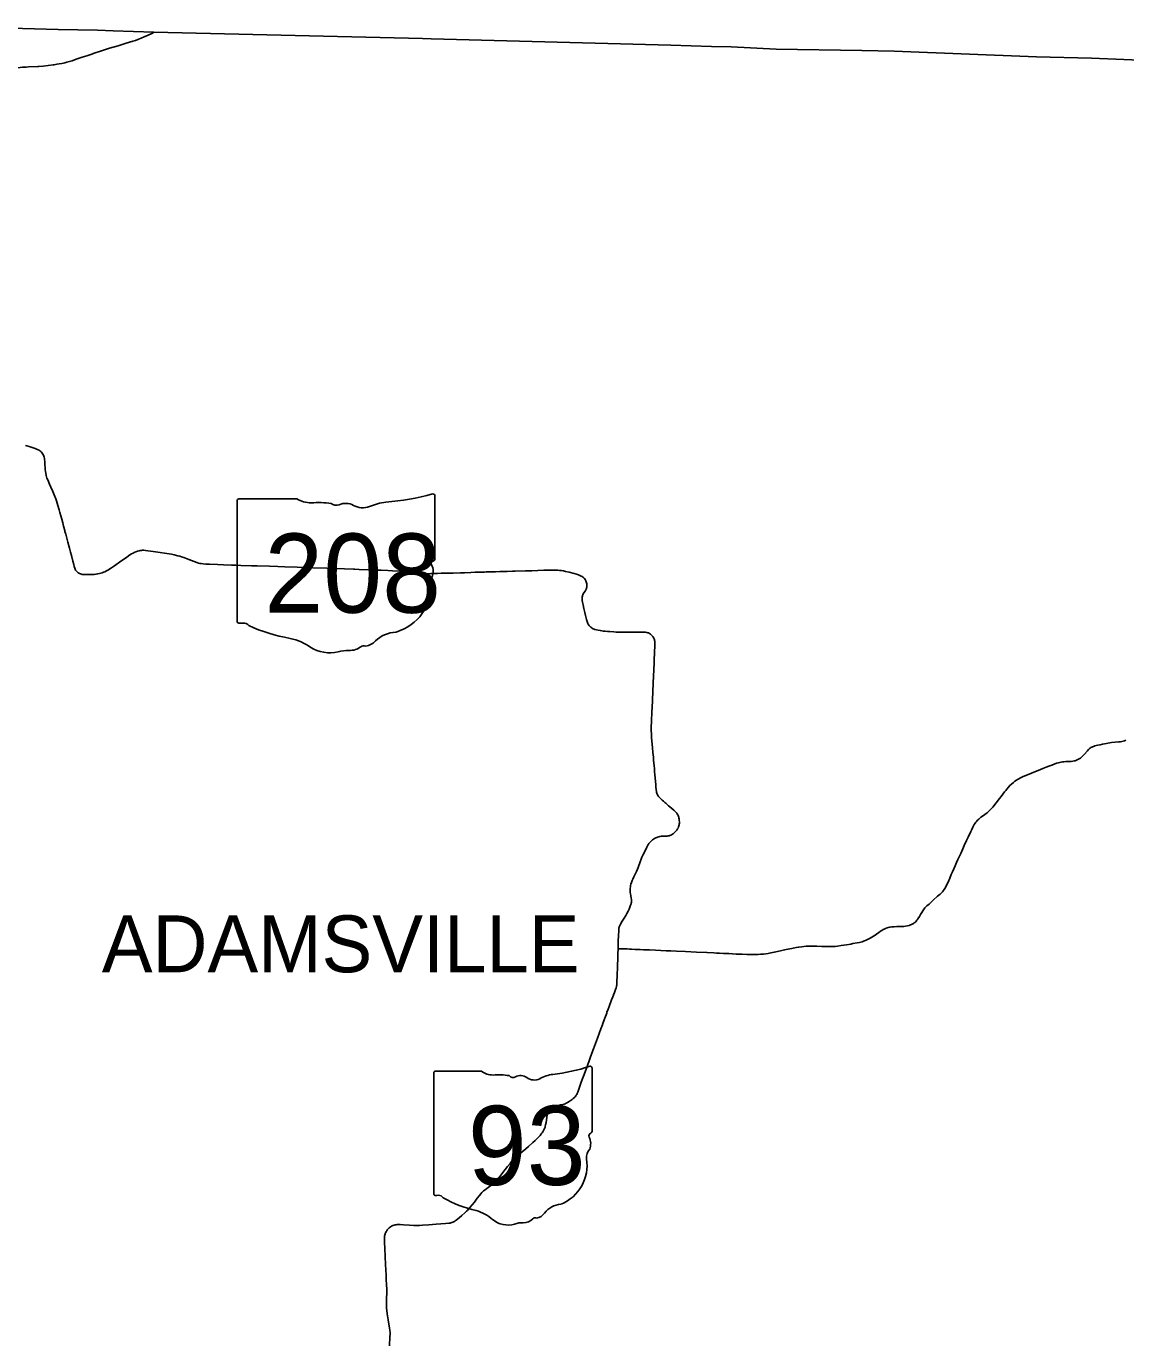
# Model space of a CAD drawing. Extents: x 1761803 to 2441803, y 509895 to 949895.
# Drawn here: x 2120541 to 2159199, y 835674 to 881939 of the extents above; entities that cross this region are included whole.
import ezdxf

# ---------------------------------------------------------------- set-up
doc = ezdxf.new("R2010")
doc.units = 0
for name, color, linetype in [('GM_X_County', 7, 'Continuous'), ('GM_X_County_Road', 7, 'Continuous'), ('GM_X_Minor_Lake', 7, 'Continuous'), ('GM_X_Township_Road', 7, 'Continuous')]:
    doc.layers.add(name, color=color, linetype=linetype)

msp = doc.modelspace()

# ---------------------------------------------------------------- linework, layer by layer
at = {"layer": 'GM_X_County'}
msp.add_lwpolyline([(2117464, 881939), (2121664, 881828), (2123040, 881806), (2123597, 881785), (2125026, 881732), (2134472, 881514), (2134774, 881500), (2143205, 881272), (2144636, 881223), (2145321, 881221), (2146904, 881139), (2149917, 881088), (2151059, 881061), (2156065, 880862), (2157996, 880821), (2161403, 880682)], dxfattribs=at)
at = {"layer": 'GM_X_Minor_Lake'}
for points in [[(2122288, 880777), (2122368, 880804), (2122508, 880851), (2122666, 880903), (2122882, 880974), (2122889, 880977), (2123189, 881074), (2123397, 881142), (2123471, 881164), (2123765, 881253), (2124054, 881341), (2124288, 881413), (2124381, 881444), (2124459, 881473), (2124523, 881497), (2124581, 881521), (2124685, 881567), (2124821, 881629), (2124949, 881691), (2125041, 881731)], [(2117445, 880109), (2117498, 880105), (2117564, 880102), (2117701, 880099), (2117881, 880101), (2118062, 880107), (2118275, 880120), (2118455, 880138), (2118565, 880153), (2118699, 880172), (2118783, 880187), (2118874, 880204), (2119000, 880230), (2119181, 880270), (2119629, 880372), (2119854, 880420), (2120047, 880455), (2120242, 880481), (2120405, 880497), (2120534, 880506), (2120612, 880511), (2120944, 880526)], [(2120944, 880526), (2120981, 880527), (2121129, 880537), (2121310, 880556), (2121481, 880580), (2121515, 880586), (2121615, 880602), (2121698, 880618), (2121784, 880633), (2121850, 880647), (2121893, 880658), (2121961, 880675), (2122150, 880730), (2122288, 880777)], [(2120514, 867200), (2120559, 867181), (2120636, 867155), (2120855, 867084), (2120901, 867068), (2120932, 867055), (2120958, 867045), (2120991, 867025), (2121021, 867003), (2121049, 866980), (2121076, 866955), (2121100, 866925), (2121120, 866893), (2121141, 866855), (2121156, 866818), (2121166, 866783), (2121176, 866740), (2121183, 866696), (2121188, 866649), (2121191, 866560), (2121195, 866511), (2121195, 866503), (2121199, 866429), (2121204, 866348), (2121211, 866283), (2121222, 866219), (2121239, 866139), (2121252, 866092), (2121268, 866048), (2121292, 865985), (2121357, 865835), (2121403, 865730), (2121470, 865581), (2121496, 865521), (2121520, 865460), (2121573, 865322), (2121600, 865244), (2121626, 865167), (2121651, 865088), (2121698, 864932), (2121725, 864837), (2121789, 864599), (2121820, 864472), (2121849, 864361), (2121892, 864203), (2121900, 864172), (2121926, 864077), (2121963, 863934), (2122000, 863791), (2122055, 863585), (2122092, 863442), (2122124, 863327), (2122176, 863131), (2122209, 863006), (2122227, 862936), (2122247, 862876), (2122260, 862843), (2122274, 862815), (2122282, 862801), (2122291, 862788), (2122312, 862763), (2122335, 862741), (2122361, 862720), (2122388, 862703), (2122416, 862688), (2122446, 862676), (2122477, 862668), (2122509, 862662), (2122558, 862658), (2122640, 862655), (2122722, 862655), (2122846, 862657), (2122926, 862662), (2122989, 862669), (2123048, 862679), (2123112, 862692), (2123159, 862703), (2123206, 862717), (2123252, 862734), (2123296, 862754), (2123355, 862783), (2123426, 862822), (2123482, 862856), (2123532, 862891), (2123602, 862942), (2123898, 863147), (2123958, 863189), (2124073, 863270), (2124181, 863344), (2124236, 863379), (2124293, 863412), (2124334, 863433), (2124390, 863456), (2124450, 863477), (2124508, 863493), (2124546, 863501), (2124588, 863507), (2124623, 863509), (2124670, 863511), (2124727, 863507), (2124810, 863495), (2124999, 863468), (2125080, 863456), (2125242, 863433), (2125405, 863408), (2125567, 863383), (2125648, 863369), (2125744, 863347), (2125872, 863316), (2125935, 863300), (2125998, 863281), (2126076, 863254), (2126260, 863184), (2126444, 863114), (2126536, 863081), (2126599, 863062), (2126646, 863050), (2126694, 863041), (2126759, 863033), (2126857, 863024), (2126988, 863017), (2127267, 863005), (2127480, 862996), (2127753, 862986), (2127906, 862980), (2128086, 862975), (2128463, 862965), (2128660, 862960), (2129087, 862945), (2129382, 862937), (2129628, 862930), (2130070, 862913), (2130415, 862898), (2130611, 862890), (2131103, 862875), (2131382, 862865), (2131726, 862852), (2132046, 862843), (2132087, 862840), (2132251, 862834), (2132562, 862824), (2132890, 862812), (2133021, 862808), (2133251, 862800), (2133414, 862792), (2133692, 862777), (2133774, 862772), (2133856, 862766), (2133922, 862760), (2133987, 862751), (2134067, 862738), (2134116, 862731), (2134228, 862712), (2134293, 862703), (2134358, 862694), (2134406, 862687), (2134454, 862684), (2134504, 862684), (2134596, 862684), (2134682, 862686), (2134766, 862688), (2134880, 862694), (2134945, 862695), (2134995, 862696), (2135126, 862700), (2135191, 862701), (2135290, 862703), (2135421, 862706), (2135552, 862710), (2135814, 862718), (2135945, 862722), (2136175, 862729), (2136322, 862734), (2136349, 862734), (2136470, 862739), (2136650, 862745), (2136716, 862746), (2136798, 862747), (2136978, 862751), (2137043, 862753), (2137191, 862758), (2137355, 862764), (2137453, 862768), (2137633, 862773), (2137732, 862776), (2138093, 862784), (2138322, 862789), (2138734, 862808), (2138818, 862809), (2138976, 862813), (2139068, 862813), (2139148, 862812), (2139235, 862808), (2139295, 862804), (2139360, 862795), (2139426, 862785), (2139506, 862766), (2139635, 862736), (2139805, 862693), (2139888, 862668), (2139955, 862644), (2140010, 862621), (2140054, 862601), (2140087, 862582), (2140110, 862568), (2140128, 862555), (2140148, 862536), (2140167, 862513), (2140188, 862485), (2140205, 862457), (2140218, 862431), (2140230, 862401), (2140242, 862366), (2140249, 862334), (2140252, 862303), (2140253, 862275), (2140251, 862250), (2140247, 862216), (2140241, 862192), (2140234, 862167), (2140225, 862143), (2140212, 862117), (2140188, 862075), (2140149, 862012), (2140123, 861972), (2140110, 861945), (2140103, 861926), (2140094, 861897), (2140088, 861866), (2140084, 861833), (2140083, 861805), (2140085, 861776), (2140089, 861742), (2140100, 861689), (2140122, 861586), (2140150, 861462), (2140162, 861409), (2140184, 861321), (2140208, 861213), (2140228, 861127), (2140240, 861076), (2140259, 861007), (2140275, 860965), (2140287, 860936), (2140302, 860908), (2140318, 860881), (2140337, 860855), (2140339, 860852), (2140363, 860830), (2140391, 860804), (2140446, 860763), (2140476, 860747), (2140506, 860735), (2140538, 860725), (2140586, 860712), (2140650, 860698), (2140730, 860684), (2140827, 860669), (2140892, 860662), (2140974, 860654), (2141055, 860648), (2141202, 860638), (2141284, 860635), (2141366, 860634), (2141563, 860632), (2141727, 860631), (2141825, 860629), (2141940, 860628), (2142087, 860629), (2142169, 860630), (2142277, 860630), (2142318, 860626), (2142357, 860620), (2142391, 860611), (2142421, 860600), (2142458, 860582), (2142484, 860564), (2142505, 860547), (2142528, 860525), (2142551, 860499), (2142570, 860476), (2142588, 860449), (2142605, 860420), (2142609, 860411), (2142618, 860392), (2142626, 860365), (2142633, 860337), (2142638, 860310), (2142641, 860271), (2142642, 860227), (2142640, 860128), (2142634, 859947), (2142627, 859816), (2142622, 859735), (2142614, 859554), (2142603, 859308), (2142590, 859079), (2142580, 858833), (2142547, 857955), (2142542, 857850), (2142535, 857719), (2142528, 857604), (2142521, 857441), (2142516, 857340), (2142515, 857274), (2142514, 857218), (2142515, 857152), (2142519, 857070), (2142529, 856923), (2142559, 856563), (2142574, 856400), (2142590, 856237), (2142600, 856123), (2142618, 855927), (2142627, 855829), (2142636, 855731), (2142646, 855617), (2142656, 855503), (2142667, 855372), (2142675, 855274), (2142682, 855192), (2142692, 855078), (2142699, 855029), (2142706, 854997), (2142715, 854965), (2142727, 854934), (2142741, 854904), (2142757, 854875), (2142776, 854848), (2142796, 854822), (2142818, 854797), (2142853, 854762), (2142902, 854719), (2142945, 854681), (2142988, 854643), (2143026, 854612), (2143124, 854526), (2143173, 854483), (2143308, 854366), (2143357, 854322), (2143389, 854288), (2143411, 854262), (2143429, 854236), (2143446, 854208), (2143460, 854179), (2143472, 854149), (2143482, 854118), (2143490, 854087), (2143497, 854055), (2143503, 854006), (2143505, 853958), (2143504, 853909), (2143501, 853877), (2143497, 853848), (2143488, 853815), (2143479, 853786), (2143458, 853740), (2143444, 853712), (2143418, 853670), (2143373, 853615), (2143313, 853557), (2143289, 853540), (2143259, 853520), (2143232, 853505), (2143202, 853491), (2143174, 853481), (2143142, 853470), (2143111, 853462), (2143081, 853459), (2143034, 853455), (2142929, 853451), (2142868, 853449), (2142823, 853443), (2142819, 853442), (2142786, 853435), (2142739, 853421), (2142708, 853409), (2142678, 853396), (2142634, 853373), (2142591, 853347), (2142564, 853328), (2142539, 853307), (2142512, 853284), (2142479, 853248), (2142452, 853216), (2142434, 853192), (2142421, 853170), (2142400, 853136), (2142365, 853072), (2142300, 852939), (2142222, 852789), (2142190, 852720), (2142158, 852641), (2142123, 852550), (2142053, 852349), (2142029, 852288), (2141996, 852214), (2141962, 852140), (2141904, 852021), (2141870, 851947), (2141844, 851890), (2141823, 851829), (2141803, 851765), (2141789, 851715), (2141781, 851670), (2141777, 851621), (2141775, 851571), (2141776, 851522), (2141779, 851476), (2141785, 851425), (2141796, 851361), (2141812, 851277), (2141820, 851229), (2141822, 851196), (2141822, 851164), (2141819, 851132), (2141813, 851100), (2141805, 851069), (2141790, 851022), (2141767, 850961), (2141734, 850886), (2141700, 850813), (2141662, 850740), (2141622, 850669), (2141562, 850571), (2141474, 850433), (2141441, 850376), (2141433, 850362), (2141410, 850318), (2141397, 850287), (2141388, 850257), (2141388, 850256)], [(2141777, 849481), (2141818, 849479), (2141948, 849473), (2142014, 849470), (2142128, 849464), (2142243, 849459), (2142456, 849451), (2142669, 849443), (2143046, 849426), (2143209, 849417), (2143406, 849410), (2143717, 849397), (2144110, 849377), (2144470, 849358), (2144478, 849358), (2144716, 849347), (2144814, 849342), (2144912, 849337), (2145059, 849330), (2145239, 849322), (2145369, 849315), (2145500, 849308), (2145713, 849302), (2145876, 849298), (2146024, 849296), (2146188, 849294), (2146270, 849295), (2146352, 849299), (2146467, 849308), (2146548, 849317), (2146630, 849329), (2146726, 849348), (2146839, 849372), (2146950, 849397), (2147111, 849431), (2147207, 849451), (2147319, 849475), (2147463, 849506), (2147608, 849536), (2147704, 849553), (2147801, 849567), (2147882, 849576), (2147964, 849581), (2148094, 849586), (2148176, 849586), (2148339, 849583), (2148519, 849578), (2148667, 849574), (2148798, 849569), (2148880, 849569), (2148929, 849571), (2148949, 849573), (2148978, 849575), (2149060, 849585), (2149190, 849605), (2149384, 849637), (2149529, 849661), (2149610, 849674), (2149756, 849699), (2149836, 849714), (2149884, 849726), (2149931, 849741), (2149977, 849759), (2150012, 849774), (2150069, 849799), (2150146, 849835), (2150217, 849869), (2150273, 849899), (2150333, 849934), (2150391, 849973), (2150439, 850009), (2150517, 850065), (2150583, 850114), (2150622, 850141), (2150667, 850168), (2150708, 850188), (2150752, 850206), (2150814, 850228), (2150849, 850238), (2150891, 850249), (2150923, 850255), (2150977, 850265), (2151062, 850271), (2151154, 850272), (2151247, 850274), (2151332, 850277), (2151396, 850281), (2151460, 850289), (2151524, 850300), (2151587, 850317), (2151634, 850332), (2151665, 850345), (2151694, 850359), (2151737, 850383), (2151764, 850402), (2151790, 850422), (2151815, 850444), (2151837, 850468), (2151858, 850494), (2151877, 850521), (2151895, 850549), (2151946, 850633), (2151987, 850704), (2152029, 850774), (2152063, 850829), (2152091, 850869), (2152111, 850894), (2152142, 850931), (2152175, 850967), (2152210, 851001), (2152283, 851067), (2152429, 851198), (2152585, 851342), (2152670, 851419), (2152718, 851463), (2152753, 851499), (2152785, 851537), (2152814, 851576), (2152842, 851618), (2152875, 851675), (2152904, 851733), (2152952, 851838), (2153010, 851974), (2153066, 852110), (2153105, 852200), (2153199, 852410), (2153253, 852529), (2153302, 852633), (2153399, 852841), (2153472, 853006), (2153525, 853126), (2153607, 853304), (2153662, 853424), (2153751, 853617), (2153785, 853691), (2153820, 853765), (2153850, 853823), (2153874, 853865), (2153901, 853906), (2153930, 853945), (2153961, 853983), (2153994, 854019), (2154030, 854053), (2154079, 854095), (2154110, 854119), (2154131, 854135), (2154250, 854222), (2154330, 854279), (2154361, 854305), (2154392, 854332), (2154415, 854355), (2154438, 854379), (2154471, 854415), (2154524, 854478), (2154758, 854774), (2154819, 854852), (2154939, 855008), (2154979, 855060), (2155021, 855110), (2155073, 855172), (2155129, 855232), (2155188, 855289), (2155250, 855342), (2155301, 855383), (2155354, 855422), (2155395, 855448), (2155437, 855473), (2155495, 855503), (2155569, 855539), (2156206, 855799), (2156282, 855829), (2156404, 855877), (2156496, 855912), (2156604, 855953), (2156680, 855983), (2156772, 856016), (2156834, 856036), (2156881, 856049), (2156928, 856060), (2156977, 856068), (2157025, 856074), (2157090, 856078), (2157172, 856080), (2157238, 856082), (2157287, 856085), (2157336, 856090), (2157385, 856099), (2157417, 856107), (2157448, 856118), (2157493, 856136), (2157538, 856157), (2157581, 856182), (2157609, 856200), (2157636, 856219), (2157673, 856252), (2157708, 856286), (2157742, 856323), (2157858, 856461), (2157891, 856498), (2157926, 856532), (2157951, 856552), (2157977, 856571), (2158005, 856587), (2158035, 856601), (2158065, 856613), (2158111, 856628), (2158158, 856640), (2158222, 856654), (2158303, 856669), (2158384, 856685), (2158528, 856713), (2158577, 856722), (2158641, 856733), (2158706, 856743), (2158835, 856757), (2158949, 856768), (2159015, 856777), (2159063, 856786), (2159111, 856798), (2159159, 856813), (2159205, 856830)], [(2141373, 850152), (2141372, 850131), (2141371, 850127), (2141365, 849963), (2141358, 849767), (2141356, 849696), (2141353, 849604), (2141350, 849497)], [(2141388, 850256), (2141386, 850250), (2141381, 850227), (2141374, 850180), (2141373, 850152)], [(2141320, 848627), (2141327, 848789), (2141331, 848909), (2141338, 849147), (2141339, 849193), (2141343, 849311), (2141350, 849497), (2141350, 849497)], [(2141350, 849497), (2141374, 849496), (2141665, 849487), (2141756, 849483), (2141775, 849482), (2141777, 849481)], [(2141298, 848183), (2141299, 848190), (2141302, 848219), (2141304, 848239), (2141307, 848303), (2141309, 848347), (2141318, 848547), (2141319, 848595), (2141320, 848627)], [(2133312, 835526), (2133327, 835852), (2133331, 835935), (2133330, 836001), (2133325, 836066), (2133314, 836163), (2133293, 836293), (2133268, 836446), (2133235, 836649), (2133216, 836778), (2133209, 836837), (2133205, 836910), (2133205, 836990), (2133208, 837122), (2133212, 837228), (2133216, 837353), (2133216, 837435), (2133214, 837533), (2133209, 837666), (2133198, 837877), (2133191, 838026), (2133184, 838190), (2133175, 838402), (2133163, 838662), (2133152, 838965), (2133152, 838975), (2133141, 839140), (2133135, 839240), (2133133, 839302), (2133134, 839337), (2133136, 839365), (2133141, 839394), (2133148, 839423), (2133155, 839451), (2133164, 839476), (2133171, 839497), (2133180, 839518), (2133193, 839544), (2133213, 839576), (2133232, 839604), (2133269, 839647), (2133302, 839679), (2133330, 839701), (2133348, 839715), (2133377, 839732), (2133432, 839756), (2133479, 839773), (2133511, 839781), (2133543, 839787), (2133576, 839791), (2133626, 839793), (2133692, 839790), (2133806, 839783), (2134019, 839770), (2134166, 839764), (2134265, 839761), (2134363, 839762), (2134478, 839767), (2134690, 839782), (2134952, 839802), (2135279, 839829), (2135393, 839840), (2135442, 839847), (2135473, 839854), (2135505, 839863), (2135535, 839874), (2135565, 839888), (2135593, 839903), (2135620, 839921), (2135660, 839950), (2135762, 840032), (2135861, 840118), (2135959, 840206), (2136018, 840262), (2136049, 840294), (2136074, 840321), (2136140, 840394), (2136214, 840482), (2136296, 840587), (2136396, 840718), (2136474, 840821), (2136520, 840877), (2136562, 840923), (2136585, 840946), (2136621, 840975), (2136673, 841015), (2136740, 841063), (2136834, 841127), (2136901, 841174), (2136953, 841214), (2136990, 841245), (2137025, 841279), (2137058, 841315), (2137101, 841364), (2137172, 841454), (2137301, 841624), (2137380, 841727), (2137461, 841831), (2137552, 841947), (2137604, 842010), (2137649, 842058), (2137696, 842104), (2137769, 842170), (2137895, 842276), (2137982, 842351), (2138107, 842460), (2138204, 842545), (2138350, 842677), (2138434, 842755), (2138505, 842823), (2138562, 842881), (2138605, 842930), (2138646, 842980), (2138676, 843019), (2138704, 843059), (2138729, 843101), (2138752, 843144), (2138766, 843173), (2138782, 843219), (2138791, 843250), (2138801, 843298), (2138816, 843384), (2138852, 843655), (2138858, 843687), (2138867, 843719), (2138879, 843750), (2138886, 843765), (2138903, 843794), (2138923, 843821), (2138946, 843845), (2138971, 843866), (2139001, 843885), (2139039, 843905), (2139088, 843927), (2139149, 843951), (2139194, 843967), (2139241, 843980), (2139323, 844000), (2139403, 844018), (2139450, 844031), (2139487, 844044), (2139523, 844058), (2139568, 844083), (2139632, 844121), (2139733, 844193), (2139773, 844225), (2139812, 844259), (2139841, 844290), (2139862, 844316), (2139880, 844344), (2139897, 844373), (2139912, 844402), (2139931, 844446), (2140057, 844798), (2140191, 845170), (2140269, 845388), (2140427, 845817), (2140485, 845971), (2140628, 846355), (2140746, 846678), (2140798, 846817), (2140802, 846828), (2140877, 847033), (2140886, 847058), (2140950, 847233), (2140959, 847259), (2141002, 847371), (2141032, 847458), (2141107, 847657), (2141121, 847695), (2141163, 847801), (2141186, 847867), (2141190, 847877), (2141218, 847953), (2141258, 848059), (2141280, 848120), (2141294, 848168), (2141297, 848179), (2141298, 848183)]]:
    msp.add_lwpolyline(points, dxfattribs=at)
at = {"layer": 'GM_X_Township_Road'}
for p, q in [((2127950, 865242), (2127950, 861015)), ((2130057, 865314), (2128019, 865314)), ((2134911, 863208), (2134911, 865419)), ((2134910, 863209), (2134911, 863208)), ((2140434, 843082), (2140434, 845293)), ((2134866, 845116), (2134866, 840889)), ((2136551, 845188), (2134921, 845188)), ((2140434, 843083), (2140434, 843082))]:
    msp.add_line(p, q, dxfattribs=at)
for centre, radius, start, end in [((2138451, 850951), 5905, 275.8445, 288.9065), ((2140373, 845302), 62, 351.8621, 97.738), ((2134930, 845125), 64.5, 98.1301, 188.1301), ((2136940, 845679), 626, 231.6195, 271.1119), ((2137147, 842816), 2246, 80.4867, 94.9883), ((2137657, 845147), 181, 219.7921, 297.1024), ((2137922, 844658), 375, 54.4667, 119.1411), ((2138407, 845328), 452, 233.8562, 294.8282), ((2139204, 843898), 1188, 97.3462, 120.7689), ((2140420, 842920), 95.9, 107.944, 210.337), ((2140368, 843074), 66.3, 289.6038, 7.7341), ((2139810, 842640), 576, 340.033, 23.6496), ((2138782, 841876), 1477, 292.3089, 8.9858), ((2140657, 842157), 419, 136.8065, 186.9296), ((2134930, 840880), 65.1, 171.9584, 258.3066), ((2134940, 841312), 497, 267.339, 280.6039), ((2135042, 840645), 179, 29.7484, 93.2717), ((2137303, 844443), 4265, 240.4129, 257.1985), ((2136031, 838990), 1334, 47.1842, 75.836), ((2138379, 840480), 477, 282.8732, 323.2771), ((2139404, 839703), 809, 94.4031, 142.5768), ((2137474, 840624), 847, 230.7004, 286.2918), ((2137964, 839163), 696, 85.6951, 111.2099), ((2138026, 840308), 451, 268.777, 315.5493), ((2138434, 839899), 127, 65.7517, 132.6484)]:
    msp.add_arc(centre, radius, start, end, dxfattribs=at)
for centre, major_axis, start_param, end_param in [((2128030, 865251), (80.6, 0), 1.712693, 3.28349), ((2130543, 865805), (782, 0), 4.042523, 4.731795), ((2130802, 862941), (2808, 0), 1.404758, 1.657858), ((2131440, 865272), (226, 0), 3.836095, 5.185415), ((2131771, 864784), (469, 0), 0.950623, 2.079405), ((2133373, 864023), (1485, 0), 1.699011, 2.107814), ((2132431, 871076), (7382, 0), 4.814394, 5.042369), ((2134834, 865428), (77.5, 0), 6.141152, 7.989035), ((2132376, 865454), (564, 0), 4.081561, 5.145723), ((2134893, 863046), (120, 0), 1.883978, 3.671073), ((2134130, 862766), (720, 0), 5.934695, 6.695948), ((2134828, 863199), (82.9, 0), 5.05454, 6.418171), ((2135189, 862283), (524, 0), 2.387724, 3.262537), ((2132845, 862001), (1846, 0), 5.101752, 6.440018), ((2128031, 861006), (81.4, 0), 3.00124, 4.508301), ((2128043, 861438), (621, 0), 4.665946, 4.897461), ((2128170, 860771), (224, 0), 0.519207, 1.627899), ((2130996, 864569), (5331, 0), 4.195997, 4.488961), ((2133623, 859828), (1011, 0), 1.647645, 2.488434), ((2129407, 859116), (1668, 0), 0.823519, 1.323587), ((2131211, 860750), (1058, 0), 4.026481, 4.996735), ((2131900, 860434), (564, 0), 4.691044, 5.507374), ((2132410, 860024), (159, 0), 1.147584, 2.315152), ((2132342, 860605), (597, 0), 4.937069, 5.64225), ((2131823, 859289), (870, 0), 1.495662, 1.94098)]:
    msp.add_ellipse(centre, major_axis=major_axis, ratio=0.8, start_param=start_param, end_param=end_param, dxfattribs=at)

# ---------------------------------------------------------------- texts
at = {"layer": 'GM_X_County_Road'}
msp.add_text('ADAMSVILLE', height=2000, rotation=0, dxfattribs=at).set_placement((2123196, 848667))
at = {"layer": 'GM_X_Township_Road'}
for s, p in [('208', (2128912, 861313)), ('93', (2136067, 841187))]:
    msp.add_text(s, height=2784.4, dxfattribs=at).set_placement(p)

doc.saveas('drawing.dxf')
